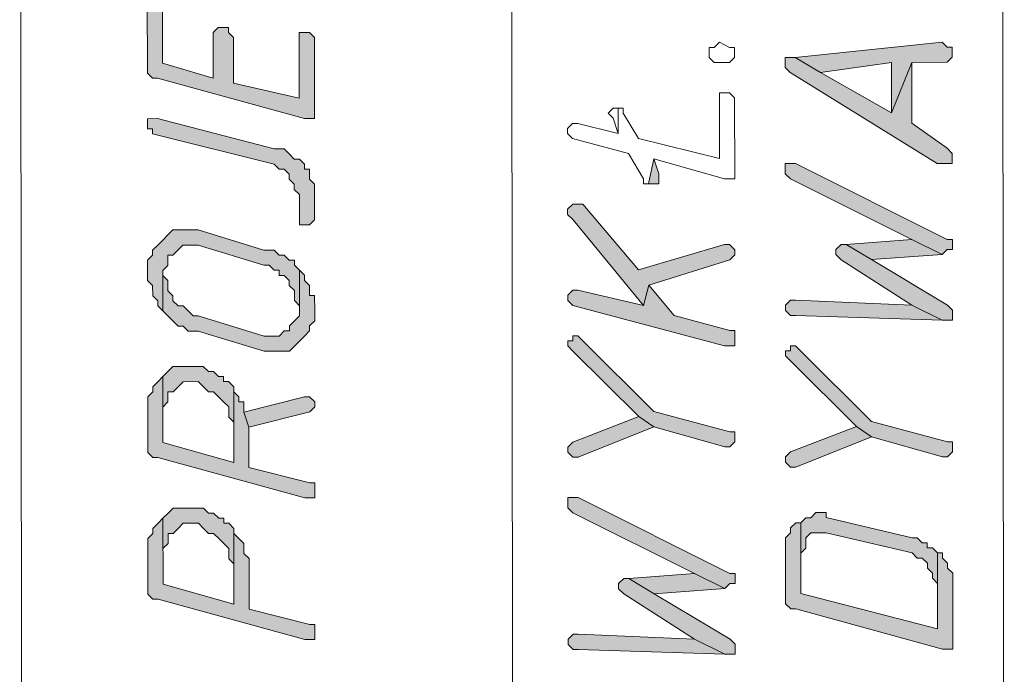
# Model space of a CAD drawing. Header units: inches. Extents: x -5850 to 5646, y 8947 to 13007.
# Tile 417 of 548: x -1618 to -1536, y 10930 to 10985. Entities that reach past the tile are written whole.
import ezdxf

# ---------------------------------------------------------------- set-up
doc = ezdxf.new("R2010")
doc.units = ezdxf.units.IN
doc.header["$MEASUREMENT"] = 0
for name, color, linetype in [('at_Entity', 7, 'Continuous'), ('at_Rect', 7, 'Continuous'), ('at_Solid', 7, 'Continuous')]:
    doc.layers.add(name, color=color, linetype=linetype)

msp = doc.modelspace()

# ---------------------------------------------------------------- hatches: boundary and pattern name
at = {"layer": 'at_Solid', "lineweight": 20}
for points in [[(-1607.176, 10986.128), (-1607.171, 10980.636), (-1607.17, 10980.212), (-1606.746, 10979.794), (-1606.322, 10979.794), (-1594.073, 10976.426), (-1593.226, 10976.427), (-1593.232, 10983.185), (-1593.656, 10983.609), (-1594.498, 10983.608), (-1594.493, 10978.115), (-1599.987, 10979.376), (-1599.99, 10983.179), (-1600.415, 10983.603), (-1600.415, 10984.021), (-1601.257, 10984.02), (-1601.681, 10983.602), (-1601.677, 10979.799), (-1605.905, 10981.061), (-1605.91, 10986.977), (-1606.752, 10986.976), (-1607.176, 10986.552)], [(-1553.102, 10981.532), (-1550.993, 10980.262), (-1545.078, 10981.115), (-1545.074, 10976.894), (-1543.388, 10981.116), (-1540.432, 10981.119), (-1540.009, 10981.543), (-1540.01, 10982.385), (-1540.434, 10982.385), (-1540.858, 10982.808)], [(-1553.95, 10981.107), (-1553.949, 10980.683), (-1553.525, 10980.26), (-1541.267, 10972.67), (-1540.001, 10972.671), (-1540.002, 10973.519), (-1540.426, 10973.942), (-1543.383, 10976.047), (-1543.388, 10981.116), (-1545.074, 10976.894), (-1550.993, 10980.262), (-1553.102, 10981.532), (-1553.95, 10981.531)], [(-1607.166, 10975.991), (-1607.166, 10975.567), (-1606.742, 10975.567), (-1606.742, 10975.143), (-1596.602, 10972.621), (-1596.183, 10972.197), (-1595.759, 10972.198), (-1595.335, 10971.78), (-1595.335, 10971.356), (-1594.911, 10970.933), (-1594.91, 10970.509), (-1594.486, 10970.085), (-1594.484, 10967.554), (-1593.642, 10967.554), (-1593.218, 10967.979), (-1593.22, 10969.668), (-1593.221, 10970.934), (-1593.645, 10971.357), (-1593.646, 10972.199), (-1594.07, 10972.199), (-1594.07, 10972.623), (-1594.489, 10973.046), (-1594.912, 10973.046), (-1595.337, 10973.469), (-1595.761, 10973.893), (-1596.603, 10973.892), (-1606.319, 10976.415), (-1607.167, 10976.414)], [(-1565.344, 10970.959), (-1564.497, 10970.96), (-1564.497, 10971.383), (-1564.498, 10971.807), (-1564.922, 10973.073)], [(-1553.942, 10972.235), (-1553.941, 10971.817), (-1553.517, 10971.393), (-1543.375, 10966.333), (-1540.842, 10965.07), (-1540.418, 10965.488), (-1539.995, 10965.489), (-1539.995, 10966.336), (-1540.419, 10966.336), (-1553.095, 10972.66), (-1553.942, 10972.659)], [(-1572.101, 10968.421), (-1571.677, 10967.998), (-1565.759, 10960.821), (-1565.337, 10962.511), (-1558.58, 10964.63), (-1558.157, 10965.054), (-1558.157, 10965.473), (-1558.581, 10965.896), (-1559.005, 10965.896), (-1566.18, 10963.781), (-1570.836, 10969.264), (-1571.678, 10969.264), (-1572.101, 10968.845)], [(-1607.156, 10963.745), (-1607.155, 10962.897), (-1606.731, 10962.474), (-1606.73, 10961.632), (-1606.306, 10961.208), (-1606.305, 10960.784), (-1605.887, 10960.361), (-1605.89, 10963.746), (-1605.466, 10964.164), (-1605.467, 10965.012), (-1605.043, 10965.012), (-1604.62, 10965.431), (-1604.202, 10965.855), (-1602.931, 10965.856), (-1597.442, 10964.172), (-1597.018, 10964.172), (-1596.594, 10963.754), (-1596.176, 10963.755), (-1596.175, 10963.331), (-1595.751, 10963.331), (-1595.327, 10962.908), (-1595.327, 10962.484), (-1594.903, 10962.06), (-1594.902, 10961.218), (-1594.478, 10960.795), (-1594.477, 10960.371), (-1594.48, 10963.756), (-1594.905, 10964.174), (-1594.905, 10964.598), (-1595.329, 10964.597), (-1595.753, 10965.021), (-1596.177, 10965.02), (-1596.595, 10965.438), (-1597.443, 10965.437), (-1602.932, 10967.122), (-1605.045, 10967.12), (-1605.469, 10966.702), (-1605.892, 10966.278), (-1606.31, 10965.853), (-1606.733, 10965.429), (-1606.733, 10965.011), (-1607.156, 10964.587), (-1607.156, 10964.163)], [(-1549.708, 10965.062), (-1549.284, 10964.638), (-1543.37, 10960.841), (-1540.837, 10959.577), (-1539.989, 10959.578), (-1539.99, 10960.42), (-1540.414, 10960.843), (-1546.753, 10964.641), (-1548.867, 10965.905), (-1549.285, 10965.904), (-1549.709, 10965.48)], [(-1548.867, 10965.905), (-1546.753, 10964.641), (-1540.842, 10965.07), (-1543.375, 10966.333)], [(-1605.887, 10960.361), (-1605.463, 10959.943), (-1605.038, 10959.52), (-1604.614, 10959.096), (-1604.196, 10959.097), (-1603.772, 10958.679), (-1602.924, 10958.68), (-1597.435, 10956.989), (-1595.322, 10956.991), (-1594.899, 10957.415), (-1594.475, 10957.839), (-1594.057, 10958.264), (-1593.634, 10958.688), (-1593.634, 10959.106), (-1593.211, 10959.53), (-1593.211, 10960.372), (-1593.213, 10961.644), (-1593.636, 10961.643), (-1593.637, 10962.485), (-1594.061, 10962.909), (-1594.062, 10963.333), (-1594.48, 10963.756), (-1594.477, 10960.371), (-1594.477, 10959.953), (-1594.9, 10959.529), (-1595.324, 10959.105), (-1595.323, 10958.686), (-1595.747, 10958.686), (-1596.171, 10958.262), (-1597.437, 10958.261), (-1602.925, 10959.945), (-1603.349, 10959.945), (-1603.773, 10960.363), (-1604.197, 10960.786), (-1604.616, 10960.786), (-1605.04, 10961.209), (-1605.04, 10961.633), (-1605.464, 10962.051), (-1605.465, 10962.899), (-1605.889, 10963.322), (-1605.89, 10963.746)], [(-1572.094, 10961.239), (-1571.67, 10960.815), (-1558.998, 10957.447), (-1558.15, 10957.448), (-1558.151, 10958.296), (-1558.151, 10958.72), (-1558.575, 10958.719), (-1563.221, 10959.981), (-1565.337, 10962.511), (-1565.759, 10960.821), (-1571.247, 10962.082), (-1571.671, 10962.081), (-1572.095, 10961.663)], [(-1553.931, 10960.407), (-1553.507, 10959.99), (-1553.083, 10959.99), (-1540.837, 10959.577), (-1543.37, 10960.841), (-1553.084, 10961.256), (-1553.508, 10961.255), (-1553.932, 10960.831)], [(-1572.091, 10957.436), (-1571.667, 10957.012), (-1566.169, 10951.53), (-1564.902, 10950.683), (-1558.99, 10948.999), (-1558.566, 10948.999), (-1558.143, 10949.424), (-1558.143, 10949.847), (-1558.144, 10950.271), (-1558.567, 10950.271), (-1564.904, 10951.949), (-1570.825, 10957.861), (-1571.244, 10958.284), (-1571.668, 10958.284), (-1571.668, 10957.86), (-1572.091, 10957.859)], [(-1553.928, 10956.61), (-1553.504, 10956.186), (-1548.006, 10950.699), (-1546.739, 10949.858), (-1540.827, 10948.173), (-1540.403, 10948.174), (-1539.98, 10948.598), (-1539.98, 10949.016), (-1539.98, 10949.44), (-1540.404, 10949.439), (-1546.74, 10951.123), (-1552.657, 10957.029), (-1553.081, 10957.453), (-1553.505, 10957.452), (-1553.504, 10957.028), (-1553.928, 10957.028)], [(-1605.882, 10954.874), (-1605.88, 10952.337), (-1605.456, 10952.761), (-1605.457, 10953.608), (-1605.033, 10953.609), (-1604.61, 10954.027), (-1604.192, 10954.451), (-1602.92, 10954.453), (-1602.502, 10954.029), (-1602.078, 10953.611), (-1601.654, 10953.612), (-1601.23, 10953.188), (-1600.811, 10952.765), (-1600.387, 10952.341), (-1600.386, 10951.499), (-1599.962, 10951.076), (-1599.959, 10947.697), (-1599.964, 10954.031), (-1600.389, 10954.455), (-1600.812, 10954.454), (-1600.813, 10954.878), (-1601.231, 10954.878), (-1601.655, 10955.301), (-1602.079, 10955.301), (-1602.503, 10955.719), (-1605.035, 10955.717), (-1605.458, 10955.298)], [(-1607.145, 10952.335), (-1607.142, 10948.956), (-1607.142, 10948.538), (-1606.718, 10948.114), (-1606.294, 10948.115), (-1594.045, 10944.746), (-1593.198, 10944.747), (-1593.198, 10945.589), (-1593.199, 10946.013), (-1593.622, 10946.013), (-1598.693, 10947.274), (-1598.696, 10950.653), (-1599.121, 10951.919), (-1599.121, 10952.766), (-1599.54, 10952.766), (-1599.54, 10953.19), (-1599.964, 10953.613), (-1599.964, 10954.031), (-1599.959, 10947.697), (-1605.877, 10949.381), (-1605.882, 10954.874), (-1606.3, 10954.45), (-1606.723, 10954.025), (-1606.723, 10953.607), (-1607.146, 10953.183), (-1607.146, 10952.759)], [(-1599.121, 10951.919), (-1598.696, 10950.653), (-1593.628, 10951.924), (-1593.204, 10952.348), (-1593.205, 10952.772), (-1593.629, 10953.195), (-1594.053, 10953.195)], [(-1572.083, 10948.569), (-1571.659, 10948.146), (-1571.235, 10948.146), (-1564.902, 10950.683), (-1566.169, 10951.53), (-1571.66, 10949.412), (-1572.083, 10948.987)], [(-1553.92, 10947.738), (-1553.496, 10947.314), (-1553.072, 10947.315), (-1546.739, 10949.858), (-1548.006, 10950.699), (-1553.497, 10948.586), (-1553.92, 10948.162)], [(-1572.079, 10944.342), (-1572.079, 10943.918), (-1571.655, 10943.501), (-1561.512, 10938.441), (-1558.979, 10937.171), (-1558.556, 10937.596), (-1558.132, 10937.596), (-1558.133, 10938.444), (-1558.557, 10938.443), (-1571.232, 10944.767), (-1572.08, 10944.766)], [(-1605.871, 10943.046), (-1605.869, 10940.514), (-1605.446, 10940.933), (-1605.446, 10941.775), (-1605.022, 10941.776), (-1604.599, 10942.2), (-1604.181, 10942.624), (-1602.91, 10942.625), (-1602.491, 10942.202), (-1602.067, 10941.778), (-1601.643, 10941.779), (-1601.219, 10941.361), (-1600.8, 10940.937), (-1600.376, 10940.519), (-1600.375, 10939.672), (-1599.951, 10939.248), (-1599.948, 10935.869), (-1599.954, 10942.204), (-1600.378, 10942.627), (-1600.802, 10942.627), (-1600.802, 10943.051), (-1601.22, 10943.05), (-1601.645, 10943.474), (-1602.068, 10943.473), (-1602.493, 10943.891), (-1605.024, 10943.889), (-1605.448, 10943.47)], [(-1607.135, 10940.513), (-1607.132, 10937.128), (-1607.131, 10936.705), (-1606.707, 10936.287), (-1606.283, 10936.287), (-1594.035, 10932.919), (-1593.187, 10932.92), (-1593.188, 10933.762), (-1593.188, 10934.185), (-1593.612, 10934.185), (-1598.682, 10935.452), (-1598.686, 10939.673), (-1599.11, 10940.097), (-1599.111, 10940.939), (-1599.529, 10941.362), (-1599.954, 10941.78), (-1599.954, 10942.204), (-1599.948, 10935.869), (-1605.866, 10937.553), (-1605.871, 10943.046), (-1606.289, 10942.622), (-1606.713, 10942.198), (-1606.712, 10941.774), (-1607.136, 10941.355), (-1607.135, 10940.932)], [(-1552.644, 10942.67), (-1552.642, 10940.138), (-1552.224, 10940.562), (-1552.225, 10941.404), (-1551.801, 10941.823), (-1550.535, 10941.824), (-1543.351, 10940.147), (-1542.927, 10939.723), (-1542.509, 10939.723), (-1542.085, 10939.3), (-1542.084, 10938.876), (-1541.66, 10938.458), (-1541.66, 10938.035), (-1541.236, 10937.611), (-1541.232, 10933.808), (-1541.238, 10940.148), (-1541.662, 10940.572), (-1542.086, 10940.571), (-1542.086, 10940.99), (-1542.51, 10940.989), (-1542.929, 10941.413), (-1543.353, 10941.412), (-1550.536, 10943.096), (-1550.537, 10943.519), (-1551.379, 10943.519), (-1551.802, 10943.094), (-1552.226, 10943.094)], [(-1553.913, 10940.561), (-1553.91, 10936.334), (-1553.909, 10935.91), (-1553.485, 10935.492), (-1553.061, 10935.493), (-1540.813, 10932.119), (-1539.965, 10932.119), (-1539.971, 10938.46), (-1540.395, 10938.878), (-1540.395, 10939.302), (-1540.819, 10939.725), (-1540.82, 10940.149), (-1541.238, 10940.148), (-1541.232, 10933.808), (-1552.639, 10936.753), (-1552.644, 10942.67), (-1553.068, 10942.67), (-1553.491, 10942.245), (-1553.491, 10941.822), (-1553.914, 10941.403), (-1553.914, 10940.979)], [(-1567.846, 10937.164), (-1567.422, 10936.74), (-1561.507, 10932.948), (-1558.975, 10931.684), (-1558.127, 10931.685), (-1558.128, 10932.527), (-1558.552, 10932.951), (-1564.89, 10936.742), (-1567.005, 10938.012), (-1567.423, 10938.012), (-1567.846, 10937.587)], [(-1567.005, 10938.012), (-1564.89, 10936.742), (-1558.979, 10937.171), (-1561.512, 10938.441)], [(-1572.069, 10932.515), (-1571.645, 10932.091), (-1571.221, 10932.092), (-1558.975, 10931.684), (-1561.507, 10932.948), (-1571.222, 10933.363), (-1571.646, 10933.363), (-1572.069, 10932.938)]]:
    msp.add_hatch(color=7, dxfattribs=at).paths.add_polyline_path(points)

# ---------------------------------------------------------------- linework, layer by layer
at = {"layer": 'at_Entity', "color": 7, "lineweight": 20}
for p, q in [((-1576.632, 10840.851), (-1576.852, 11087.111)), ((-1605.905, 10981.061), (-1605.91, 10986.977)), ((-1607.176, 10986.128), (-1607.171, 10980.636)), ((-1601.257, 10984.02), (-1601.681, 10983.602)), ((-1600.415, 10984.021), (-1601.257, 10984.02)), ((-1600.415, 10983.603), (-1600.415, 10984.021)), ((-1601.681, 10983.602), (-1601.677, 10979.799)), ((-1599.99, 10983.179), (-1600.415, 10983.603)), ((-1599.987, 10979.376), (-1599.99, 10983.179)), ((-1593.656, 10983.609), (-1594.498, 10983.608)), ((-1594.498, 10983.608), (-1594.493, 10978.115)), ((-1593.232, 10983.185), (-1593.656, 10983.609)), ((-1593.226, 10976.427), (-1593.232, 10983.185)), ((-1560.286, 10982.367), (-1559.862, 10982.368)), ((-1560.285, 10981.949), (-1560.286, 10982.367)), ((-1559.862, 10982.368), (-1559.438, 10982.792)), ((-1559.438, 10982.792), (-1559.438, 10982.792)), ((-1559.438, 10982.792), (-1558.596, 10982.369)), ((-1558.596, 10982.369), (-1558.172, 10982.369)), ((-1558.172, 10982.369), (-1558.172, 10981.951)), ((-1540.858, 10982.808), (-1553.102, 10981.532)), ((-1540.434, 10982.385), (-1540.858, 10982.808)), ((-1540.01, 10982.385), (-1540.434, 10982.385)), ((-1540.009, 10981.543), (-1540.01, 10982.385)), ((-1560.285, 10981.525), (-1560.285, 10981.949)), ((-1559.861, 10981.102), (-1560.285, 10981.525)), ((-1558.171, 10981.527), (-1558.595, 10981.103)), ((-1558.172, 10981.951), (-1558.171, 10981.527)), ((-1553.102, 10981.532), (-1553.95, 10981.531)), ((-1553.95, 10981.531), (-1553.95, 10981.107)), ((-1553.102, 10981.532), (-1550.993, 10980.262)), ((-1550.993, 10980.262), (-1553.102, 10981.532)), ((-1540.432, 10981.119), (-1540.009, 10981.543)), ((-1607.171, 10980.636), (-1607.17, 10980.212)), ((-1601.677, 10979.799), (-1605.905, 10981.061)), ((-1559.019, 10981.102), (-1559.861, 10981.102)), ((-1558.595, 10981.103), (-1559.019, 10981.102)), ((-1559.019, 10981.102), (-1559.019, 10981.102)), ((-1553.95, 10981.107), (-1553.949, 10980.683)), ((-1553.949, 10980.683), (-1553.525, 10980.26)), ((-1550.993, 10980.262), (-1545.078, 10981.115)), ((-1545.078, 10981.115), (-1545.074, 10976.894)), ((-1545.074, 10976.894), (-1543.388, 10981.116)), ((-1543.388, 10981.116), (-1545.074, 10976.894)), ((-1543.388, 10981.116), (-1540.432, 10981.119)), ((-1543.383, 10976.047), (-1543.388, 10981.116)), ((-1607.17, 10980.212), (-1606.746, 10979.794)), ((-1606.746, 10979.794), (-1606.322, 10979.794)), ((-1606.322, 10979.794), (-1594.073, 10976.426)), ((-1553.525, 10980.26), (-1541.267, 10972.67)), ((-1545.074, 10976.894), (-1550.993, 10980.262)), ((-1594.493, 10978.115), (-1599.987, 10979.376)), ((-1558.593, 10978.571), (-1559.435, 10978.57)), ((-1559.435, 10978.57), (-1559.43, 10973.078)), ((-1558.168, 10978.148), (-1558.593, 10978.571)), ((-1558.162, 10971.389), (-1558.168, 10978.148)), ((-1568.306, 10977.291), (-1568.729, 10976.872)), ((-1567.882, 10977.291), (-1568.306, 10977.291)), ((-1567.458, 10977.292), (-1567.882, 10977.291)), ((-1567.88, 10975.178), (-1567.882, 10977.291)), ((-1567.882, 10977.291), (-1567.88, 10975.178)), ((-1567.458, 10976.874), (-1567.458, 10977.292)), ((-1606.319, 10976.415), (-1607.167, 10976.414)), ((-1607.167, 10976.414), (-1607.166, 10975.991)), ((-1596.603, 10973.892), (-1606.319, 10976.415)), ((-1594.073, 10976.426), (-1593.226, 10976.427)), ((-1568.729, 10976.872), (-1568.305, 10976.449)), ((-1568.729, 10976.872), (-1568.729, 10976.872)), ((-1568.305, 10976.449), (-1567.88, 10975.178)), ((-1566.19, 10974.761), (-1567.458, 10976.874)), ((-1607.166, 10975.991), (-1607.166, 10975.567)), ((-1571.684, 10976.022), (-1572.107, 10975.598)), ((-1572.107, 10975.598), (-1572.107, 10975.174)), ((-1572.107, 10975.598), (-1572.107, 10975.598)), ((-1571.26, 10976.023), (-1571.684, 10976.022)), ((-1567.88, 10975.178), (-1571.26, 10976.023)), ((-1540.426, 10973.942), (-1543.383, 10976.047)), ((-1607.166, 10975.567), (-1606.742, 10975.567)), ((-1606.742, 10975.567), (-1606.742, 10975.143)), ((-1606.742, 10975.143), (-1596.602, 10972.621)), ((-1572.107, 10975.174), (-1571.683, 10974.756)), ((-1571.683, 10974.756), (-1571.683, 10974.756)), ((-1571.683, 10974.756), (-1567.036, 10973.495)), ((-1559.43, 10973.078), (-1566.19, 10974.761)), ((-1540.002, 10973.519), (-1540.426, 10973.942)), ((-1595.761, 10973.893), (-1596.603, 10973.892)), ((-1595.337, 10973.469), (-1595.761, 10973.893)), ((-1594.912, 10973.046), (-1595.337, 10973.469)), ((-1595.337, 10973.469), (-1595.337, 10973.469)), ((-1567.036, 10973.495), (-1565.769, 10971.382)), ((-1540.001, 10972.671), (-1540.002, 10973.519)), ((-1540.002, 10973.519), (-1540.002, 10973.519)), ((-1596.602, 10972.621), (-1596.602, 10972.621)), ((-1596.602, 10972.621), (-1596.183, 10972.197)), ((-1594.489, 10973.046), (-1594.912, 10973.046)), ((-1594.07, 10972.623), (-1594.489, 10973.046)), ((-1594.07, 10972.199), (-1594.07, 10972.623)), ((-1564.922, 10973.073), (-1565.344, 10970.959)), ((-1565.344, 10970.959), (-1564.922, 10973.073)), ((-1564.498, 10971.807), (-1564.922, 10973.073)), ((-1564.922, 10973.073), (-1559.01, 10971.388)), ((-1553.095, 10972.66), (-1553.942, 10972.659)), ((-1553.942, 10972.659), (-1553.942, 10972.235)), ((-1540.419, 10966.336), (-1553.095, 10972.66)), ((-1541.267, 10972.67), (-1540.001, 10972.671)), ((-1596.183, 10972.197), (-1595.759, 10972.198)), ((-1595.759, 10972.198), (-1595.335, 10971.78)), ((-1595.335, 10971.78), (-1595.335, 10971.356)), ((-1593.646, 10972.199), (-1594.07, 10972.199)), ((-1593.645, 10971.357), (-1593.646, 10972.199)), ((-1564.497, 10971.383), (-1564.498, 10971.807)), ((-1553.942, 10972.235), (-1553.941, 10971.817)), ((-1553.941, 10971.817), (-1553.517, 10971.393)), ((-1595.335, 10971.356), (-1595.335, 10971.356)), ((-1595.335, 10971.356), (-1594.911, 10970.933)), ((-1594.911, 10970.933), (-1594.91, 10970.509)), ((-1593.221, 10970.934), (-1593.645, 10971.357)), ((-1593.22, 10969.668), (-1593.221, 10970.934)), ((-1565.769, 10971.382), (-1565.768, 10970.959)), ((-1565.768, 10970.959), (-1565.344, 10970.959)), ((-1565.344, 10970.959), (-1564.497, 10970.96)), ((-1564.497, 10970.96), (-1564.497, 10971.383)), ((-1559.01, 10971.388), (-1558.162, 10971.389)), ((-1553.517, 10971.393), (-1543.375, 10966.333)), ((-1594.91, 10970.509), (-1594.486, 10970.085)), ((-1594.486, 10970.085), (-1594.484, 10967.554)), ((-1593.218, 10967.979), (-1593.22, 10969.668)), ((-1571.678, 10969.264), (-1572.101, 10968.845)), ((-1570.836, 10969.264), (-1571.678, 10969.264)), ((-1566.18, 10963.781), (-1570.836, 10969.264)), ((-1572.101, 10968.845), (-1572.101, 10968.421)), ((-1572.101, 10968.421), (-1572.101, 10968.421)), ((-1572.101, 10968.421), (-1571.677, 10967.998)), ((-1594.484, 10967.554), (-1593.642, 10967.554)), ((-1593.642, 10967.554), (-1593.218, 10967.979)), ((-1571.677, 10967.998), (-1565.759, 10960.821)), ((-1605.469, 10966.702), (-1605.892, 10966.278)), ((-1605.045, 10967.12), (-1605.469, 10966.702)), ((-1605.469, 10966.702), (-1605.469, 10966.702)), ((-1602.932, 10967.122), (-1605.045, 10967.12)), ((-1597.443, 10965.437), (-1602.932, 10967.122)), ((-1606.31, 10965.853), (-1606.733, 10965.429)), ((-1605.892, 10966.278), (-1606.31, 10965.853)), ((-1606.31, 10965.853), (-1606.31, 10965.853)), ((-1604.62, 10965.431), (-1604.202, 10965.855)), ((-1604.202, 10965.855), (-1602.931, 10965.856)), ((-1602.931, 10965.856), (-1597.442, 10964.172)), ((-1559.005, 10965.896), (-1566.18, 10963.781)), ((-1558.581, 10965.896), (-1559.005, 10965.896)), ((-1558.157, 10965.473), (-1558.581, 10965.896)), ((-1549.285, 10965.904), (-1549.709, 10965.48)), ((-1548.867, 10965.905), (-1549.285, 10965.904)), ((-1543.375, 10966.333), (-1548.867, 10965.905)), ((-1548.867, 10965.905), (-1546.753, 10964.641)), ((-1546.753, 10964.641), (-1548.867, 10965.905)), ((-1540.842, 10965.07), (-1543.375, 10966.333)), ((-1543.375, 10966.333), (-1540.842, 10965.07)), ((-1539.995, 10966.336), (-1540.419, 10966.336)), ((-1539.995, 10965.489), (-1539.995, 10966.336)), ((-1606.733, 10965.011), (-1607.156, 10964.587)), ((-1606.733, 10965.429), (-1606.733, 10965.011)), ((-1605.466, 10964.164), (-1605.467, 10965.012)), ((-1605.467, 10965.012), (-1605.043, 10965.012)), ((-1605.043, 10965.012), (-1604.62, 10965.431)), ((-1604.62, 10965.431), (-1604.62, 10965.431)), ((-1596.595, 10965.438), (-1597.443, 10965.437)), ((-1596.177, 10965.02), (-1596.595, 10965.438)), ((-1595.753, 10965.021), (-1596.177, 10965.02)), ((-1595.329, 10964.597), (-1595.753, 10965.021)), ((-1558.58, 10964.63), (-1558.157, 10965.054)), ((-1558.157, 10965.054), (-1558.157, 10965.473)), ((-1558.157, 10965.473), (-1558.157, 10965.473)), ((-1549.709, 10965.48), (-1549.708, 10965.062)), ((-1549.708, 10965.062), (-1549.708, 10965.062)), ((-1549.708, 10965.062), (-1549.284, 10964.638)), ((-1546.753, 10964.641), (-1540.842, 10965.07)), ((-1540.842, 10965.07), (-1540.418, 10965.488)), ((-1540.418, 10965.488), (-1539.995, 10965.489)), ((-1607.156, 10964.587), (-1607.156, 10964.163)), ((-1607.156, 10964.163), (-1607.156, 10963.745)), ((-1605.89, 10963.746), (-1605.466, 10964.164)), ((-1597.442, 10964.172), (-1597.018, 10964.172)), ((-1597.018, 10964.172), (-1596.594, 10963.754)), ((-1594.905, 10964.598), (-1595.329, 10964.597)), ((-1594.905, 10964.174), (-1594.905, 10964.598)), ((-1594.48, 10963.756), (-1594.905, 10964.174)), ((-1565.337, 10962.511), (-1558.58, 10964.63)), ((-1558.58, 10964.63), (-1558.58, 10964.63)), ((-1549.284, 10964.638), (-1543.37, 10960.841)), ((-1540.414, 10960.843), (-1546.753, 10964.641)), ((-1607.156, 10963.745), (-1607.155, 10962.897)), ((-1605.889, 10963.322), (-1605.89, 10963.746)), ((-1605.89, 10963.746), (-1605.887, 10960.361)), ((-1605.887, 10960.361), (-1605.89, 10963.746)), ((-1605.89, 10963.746), (-1605.89, 10963.746)), ((-1605.465, 10962.899), (-1605.889, 10963.322)), ((-1596.594, 10963.754), (-1596.176, 10963.755)), ((-1596.176, 10963.755), (-1596.175, 10963.331)), ((-1596.175, 10963.331), (-1595.751, 10963.331)), ((-1595.751, 10963.331), (-1595.327, 10962.908)), ((-1594.062, 10963.333), (-1594.48, 10963.756)), ((-1594.48, 10963.756), (-1594.477, 10960.371)), ((-1594.477, 10960.371), (-1594.48, 10963.756)), ((-1594.061, 10962.909), (-1594.062, 10963.333)), ((-1607.155, 10962.897), (-1606.731, 10962.474)), ((-1606.731, 10962.474), (-1606.73, 10961.632)), ((-1605.464, 10962.051), (-1605.465, 10962.899)), ((-1595.327, 10962.908), (-1595.327, 10962.484)), ((-1595.327, 10962.484), (-1594.903, 10962.06)), ((-1593.637, 10962.485), (-1594.061, 10962.909)), ((-1593.636, 10961.643), (-1593.637, 10962.485)), ((-1565.759, 10960.821), (-1565.337, 10962.511)), ((-1565.337, 10962.511), (-1565.759, 10960.821)), ((-1563.221, 10959.981), (-1565.337, 10962.511)), ((-1606.73, 10961.632), (-1606.306, 10961.208)), ((-1605.04, 10961.633), (-1605.464, 10962.051)), ((-1605.04, 10961.209), (-1605.04, 10961.633)), ((-1594.903, 10962.06), (-1594.902, 10961.218)), ((-1593.213, 10961.644), (-1593.636, 10961.643)), ((-1593.211, 10960.372), (-1593.213, 10961.644)), ((-1571.671, 10962.081), (-1572.095, 10961.663)), ((-1572.095, 10961.663), (-1572.094, 10961.239)), ((-1571.247, 10962.082), (-1571.671, 10962.081)), ((-1565.759, 10960.821), (-1571.247, 10962.082)), ((-1606.306, 10961.208), (-1606.305, 10960.784)), ((-1606.305, 10960.784), (-1605.887, 10960.361)), ((-1604.616, 10960.786), (-1605.04, 10961.209)), ((-1604.197, 10960.786), (-1604.616, 10960.786)), ((-1603.773, 10960.363), (-1604.197, 10960.786)), ((-1594.902, 10961.218), (-1594.478, 10960.795)), ((-1594.478, 10960.795), (-1594.477, 10960.371)), ((-1572.094, 10961.239), (-1572.094, 10961.239)), ((-1572.094, 10961.239), (-1571.67, 10960.815)), ((-1571.67, 10960.815), (-1571.67, 10960.815)), ((-1571.67, 10960.815), (-1558.998, 10957.447)), ((-1553.508, 10961.255), (-1553.932, 10960.831)), ((-1553.932, 10960.831), (-1553.931, 10960.407)), ((-1553.084, 10961.256), (-1553.508, 10961.255)), ((-1543.37, 10960.841), (-1553.084, 10961.256)), ((-1543.37, 10960.841), (-1540.837, 10959.577)), ((-1540.837, 10959.577), (-1543.37, 10960.841)), ((-1539.99, 10960.42), (-1540.414, 10960.843)), ((-1605.887, 10960.361), (-1605.463, 10959.943)), ((-1603.349, 10959.945), (-1603.773, 10960.363)), ((-1603.773, 10960.363), (-1603.773, 10960.363)), ((-1594.477, 10960.371), (-1594.477, 10959.953)), ((-1593.211, 10959.53), (-1593.211, 10960.372)), ((-1558.575, 10958.719), (-1563.221, 10959.981)), ((-1553.931, 10960.407), (-1553.931, 10960.407)), ((-1553.931, 10960.407), (-1553.507, 10959.99)), ((-1553.507, 10959.99), (-1553.083, 10959.99)), ((-1553.083, 10959.99), (-1540.837, 10959.577)), ((-1539.989, 10959.578), (-1539.99, 10960.42)), ((-1605.463, 10959.943), (-1605.038, 10959.52)), ((-1605.038, 10959.52), (-1605.038, 10959.52)), ((-1605.038, 10959.52), (-1604.614, 10959.096)), ((-1602.925, 10959.945), (-1603.349, 10959.945)), ((-1597.437, 10958.261), (-1602.925, 10959.945)), ((-1594.9, 10959.529), (-1595.324, 10959.105)), ((-1594.477, 10959.953), (-1594.9, 10959.529)), ((-1594.9, 10959.529), (-1594.9, 10959.529)), ((-1593.634, 10959.106), (-1593.211, 10959.53)), ((-1540.837, 10959.577), (-1539.989, 10959.578)), ((-1604.614, 10959.096), (-1604.196, 10959.097)), ((-1604.196, 10959.097), (-1603.772, 10958.679)), ((-1603.772, 10958.679), (-1602.924, 10958.68)), ((-1602.924, 10958.68), (-1597.435, 10956.989)), ((-1595.747, 10958.686), (-1596.171, 10958.262)), ((-1595.323, 10958.686), (-1595.747, 10958.686)), ((-1595.324, 10959.105), (-1595.323, 10958.686)), ((-1594.057, 10958.264), (-1593.634, 10958.688)), ((-1593.634, 10958.688), (-1593.634, 10959.106)), ((-1558.151, 10958.72), (-1558.575, 10958.719)), ((-1558.151, 10958.296), (-1558.151, 10958.72)), ((-1596.171, 10958.262), (-1597.437, 10958.261)), ((-1594.899, 10957.415), (-1594.475, 10957.839)), ((-1594.475, 10957.839), (-1594.057, 10958.264)), ((-1594.475, 10957.839), (-1594.475, 10957.839)), ((-1571.668, 10957.86), (-1572.091, 10957.859)), ((-1572.091, 10957.859), (-1572.091, 10957.436)), ((-1571.244, 10958.284), (-1571.668, 10958.284)), ((-1571.668, 10958.284), (-1571.668, 10957.86)), ((-1570.825, 10957.861), (-1571.244, 10958.284)), ((-1564.904, 10951.949), (-1570.825, 10957.861)), ((-1570.825, 10957.861), (-1570.825, 10957.861)), ((-1558.15, 10957.448), (-1558.151, 10958.296)), ((-1597.435, 10956.989), (-1595.322, 10956.991)), ((-1595.322, 10956.991), (-1594.899, 10957.415)), ((-1594.899, 10957.415), (-1594.899, 10957.415)), ((-1572.091, 10957.436), (-1572.091, 10957.436)), ((-1572.091, 10957.436), (-1571.667, 10957.012)), ((-1571.667, 10957.012), (-1566.169, 10951.53)), ((-1558.998, 10957.447), (-1558.15, 10957.448)), ((-1553.504, 10957.028), (-1553.928, 10957.028)), ((-1553.928, 10957.028), (-1553.928, 10956.61)), ((-1553.081, 10957.453), (-1553.505, 10957.452)), ((-1553.505, 10957.452), (-1553.504, 10957.028)), ((-1552.657, 10957.029), (-1553.081, 10957.453)), ((-1546.74, 10951.123), (-1552.657, 10957.029)), ((-1552.657, 10957.029), (-1552.657, 10957.029)), ((-1553.928, 10956.61), (-1553.928, 10956.61)), ((-1553.928, 10956.61), (-1553.504, 10956.186)), ((-1553.504, 10956.186), (-1548.006, 10950.699)), ((-1605.458, 10955.298), (-1605.882, 10954.874)), ((-1605.035, 10955.717), (-1605.458, 10955.298)), ((-1605.458, 10955.298), (-1605.458, 10955.298)), ((-1602.503, 10955.719), (-1605.035, 10955.717)), ((-1602.079, 10955.301), (-1602.503, 10955.719)), ((-1601.655, 10955.301), (-1602.079, 10955.301)), ((-1601.231, 10954.878), (-1601.655, 10955.301)), ((-1606.3, 10954.45), (-1606.723, 10954.025)), ((-1605.882, 10954.874), (-1606.3, 10954.45)), ((-1606.3, 10954.45), (-1606.3, 10954.45)), ((-1605.882, 10954.874), (-1605.88, 10952.337)), ((-1605.877, 10949.381), (-1605.882, 10954.874)), ((-1604.61, 10954.027), (-1604.192, 10954.451)), ((-1604.192, 10954.451), (-1602.92, 10954.453)), ((-1602.92, 10954.453), (-1602.502, 10954.029)), ((-1600.813, 10954.878), (-1601.231, 10954.878)), ((-1600.812, 10954.454), (-1600.813, 10954.878)), ((-1600.389, 10954.455), (-1600.812, 10954.454)), ((-1599.964, 10954.031), (-1600.389, 10954.455)), ((-1606.723, 10953.607), (-1607.146, 10953.183)), ((-1606.723, 10954.025), (-1606.723, 10953.607)), ((-1605.457, 10953.608), (-1605.033, 10953.609)), ((-1605.456, 10952.761), (-1605.457, 10953.608)), ((-1605.033, 10953.609), (-1604.61, 10954.027)), ((-1604.61, 10954.027), (-1604.61, 10954.027)), ((-1602.502, 10954.029), (-1602.502, 10954.029)), ((-1602.502, 10954.029), (-1602.078, 10953.611)), ((-1602.078, 10953.611), (-1601.654, 10953.612)), ((-1601.654, 10953.612), (-1601.23, 10953.188)), ((-1599.959, 10947.697), (-1599.964, 10954.031)), ((-1599.964, 10953.613), (-1599.964, 10954.031)), ((-1599.964, 10954.031), (-1599.959, 10947.697)), ((-1599.54, 10953.19), (-1599.964, 10953.613)), ((-1607.146, 10953.183), (-1607.146, 10952.759)), ((-1607.146, 10952.759), (-1607.145, 10952.335)), ((-1605.88, 10952.337), (-1605.456, 10952.761)), ((-1601.23, 10953.188), (-1600.811, 10952.765)), ((-1600.811, 10952.765), (-1600.811, 10952.765)), ((-1600.811, 10952.765), (-1600.387, 10952.341)), ((-1599.54, 10952.766), (-1599.54, 10953.19)), ((-1599.121, 10952.766), (-1599.54, 10952.766)), ((-1594.053, 10953.195), (-1599.121, 10951.919)), ((-1599.121, 10951.919), (-1599.121, 10952.766)), ((-1593.629, 10953.195), (-1594.053, 10953.195)), ((-1593.205, 10952.772), (-1593.629, 10953.195)), ((-1593.204, 10952.348), (-1593.205, 10952.772)), ((-1593.205, 10952.772), (-1593.205, 10952.772)), ((-1607.145, 10952.335), (-1607.142, 10948.956)), ((-1605.88, 10952.337), (-1605.88, 10952.337)), ((-1600.387, 10952.341), (-1600.386, 10951.499)), ((-1599.121, 10951.919), (-1598.696, 10950.653)), ((-1598.696, 10950.653), (-1599.121, 10951.919)), ((-1598.696, 10950.653), (-1593.628, 10951.924)), ((-1593.628, 10951.924), (-1593.204, 10952.348)), ((-1593.628, 10951.924), (-1593.628, 10951.924)), ((-1558.567, 10950.271), (-1564.904, 10951.949)), ((-1600.386, 10951.499), (-1599.962, 10951.076)), ((-1599.962, 10951.076), (-1599.959, 10947.697)), ((-1566.169, 10951.53), (-1571.66, 10949.412)), ((-1566.169, 10951.53), (-1564.902, 10950.683)), ((-1564.902, 10950.683), (-1566.169, 10951.53)), ((-1540.404, 10949.439), (-1546.74, 10951.123)), ((-1598.693, 10947.274), (-1598.696, 10950.653)), ((-1571.235, 10948.146), (-1564.902, 10950.683)), ((-1564.902, 10950.683), (-1558.99, 10948.999)), ((-1558.144, 10950.271), (-1558.567, 10950.271)), ((-1558.143, 10949.847), (-1558.144, 10950.271)), ((-1548.006, 10950.699), (-1553.497, 10948.586)), ((-1548.006, 10950.699), (-1546.739, 10949.858)), ((-1546.739, 10949.858), (-1548.006, 10950.699)), ((-1599.959, 10947.697), (-1605.877, 10949.381)), ((-1571.66, 10949.412), (-1572.083, 10948.987)), ((-1571.66, 10949.412), (-1571.66, 10949.412)), ((-1558.566, 10948.999), (-1558.143, 10949.424)), ((-1558.143, 10949.424), (-1558.143, 10949.847)), ((-1553.072, 10947.315), (-1546.739, 10949.858)), ((-1546.739, 10949.858), (-1540.827, 10948.173)), ((-1539.98, 10949.44), (-1540.404, 10949.439)), ((-1539.98, 10949.016), (-1539.98, 10949.44)), ((-1607.142, 10948.956), (-1607.142, 10948.538)), ((-1607.142, 10948.538), (-1606.718, 10948.114)), ((-1572.083, 10948.987), (-1572.083, 10948.569)), ((-1572.083, 10948.569), (-1572.083, 10948.569)), ((-1572.083, 10948.569), (-1571.659, 10948.146)), ((-1558.99, 10948.999), (-1558.566, 10948.999)), ((-1553.497, 10948.586), (-1553.92, 10948.162)), ((-1553.497, 10948.586), (-1553.497, 10948.586)), ((-1540.403, 10948.174), (-1539.98, 10948.598)), ((-1539.98, 10948.598), (-1539.98, 10949.016)), ((-1606.718, 10948.114), (-1606.294, 10948.115)), ((-1606.294, 10948.115), (-1594.045, 10944.746)), ((-1571.659, 10948.146), (-1571.235, 10948.146)), ((-1553.92, 10948.162), (-1553.92, 10947.738)), ((-1553.92, 10947.738), (-1553.92, 10947.738)), ((-1553.92, 10947.738), (-1553.496, 10947.314)), ((-1540.827, 10948.173), (-1540.403, 10948.174)), ((-1593.622, 10946.013), (-1598.693, 10947.274)), ((-1553.496, 10947.314), (-1553.072, 10947.315)), ((-1593.199, 10946.013), (-1593.622, 10946.013)), ((-1593.198, 10945.589), (-1593.199, 10946.013)), ((-1593.198, 10944.747), (-1593.198, 10945.589)), ((-1594.045, 10944.746), (-1593.198, 10944.747)), ((-1571.232, 10944.767), (-1572.08, 10944.766)), ((-1572.08, 10944.766), (-1572.079, 10944.342)), ((-1558.557, 10938.443), (-1571.232, 10944.767)), ((-1605.024, 10943.889), (-1605.448, 10943.47)), ((-1602.493, 10943.891), (-1605.024, 10943.889)), ((-1602.068, 10943.473), (-1602.493, 10943.891)), ((-1572.079, 10944.342), (-1572.079, 10943.918)), ((-1572.079, 10943.918), (-1571.655, 10943.501)), ((-1605.871, 10943.046), (-1606.289, 10942.622)), ((-1605.448, 10943.47), (-1605.871, 10943.046)), ((-1605.871, 10943.046), (-1605.869, 10940.514)), ((-1605.866, 10937.553), (-1605.871, 10943.046)), ((-1605.448, 10943.47), (-1605.448, 10943.47)), ((-1601.645, 10943.474), (-1602.068, 10943.473)), ((-1601.22, 10943.05), (-1601.645, 10943.474)), ((-1600.802, 10943.051), (-1601.22, 10943.05)), ((-1600.802, 10942.627), (-1600.802, 10943.051)), ((-1571.655, 10943.501), (-1561.512, 10938.441)), ((-1552.226, 10943.094), (-1552.644, 10942.67)), ((-1551.802, 10943.094), (-1552.226, 10943.094)), ((-1551.379, 10943.519), (-1551.802, 10943.094)), ((-1550.537, 10943.519), (-1551.379, 10943.519)), ((-1550.536, 10943.096), (-1550.537, 10943.519)), ((-1543.353, 10941.412), (-1550.536, 10943.096)), ((-1606.289, 10942.622), (-1606.713, 10942.198)), ((-1606.713, 10942.198), (-1606.712, 10941.774)), ((-1606.289, 10942.622), (-1606.289, 10942.622)), ((-1605.022, 10941.776), (-1604.599, 10942.2)), ((-1604.599, 10942.2), (-1604.181, 10942.624)), ((-1604.599, 10942.2), (-1604.599, 10942.2)), ((-1604.181, 10942.624), (-1602.91, 10942.625)), ((-1602.91, 10942.625), (-1602.491, 10942.202)), ((-1602.491, 10942.202), (-1602.491, 10942.202)), ((-1602.491, 10942.202), (-1602.067, 10941.778)), ((-1600.378, 10942.627), (-1600.802, 10942.627)), ((-1599.954, 10942.204), (-1600.378, 10942.627)), ((-1599.948, 10935.869), (-1599.954, 10942.204)), ((-1599.954, 10941.78), (-1599.954, 10942.204)), ((-1599.954, 10942.204), (-1599.948, 10935.869)), ((-1553.068, 10942.67), (-1553.491, 10942.245)), ((-1553.491, 10942.245), (-1553.491, 10941.822)), ((-1552.644, 10942.67), (-1553.068, 10942.67)), ((-1552.644, 10942.67), (-1552.642, 10940.138)), ((-1552.639, 10936.753), (-1552.644, 10942.67)), ((-1606.712, 10941.774), (-1607.136, 10941.355)), ((-1607.136, 10941.355), (-1607.135, 10940.932)), ((-1605.446, 10941.775), (-1605.022, 10941.776)), ((-1605.446, 10940.933), (-1605.446, 10941.775)), ((-1602.067, 10941.778), (-1601.643, 10941.779)), ((-1601.643, 10941.779), (-1601.219, 10941.361)), ((-1601.219, 10941.361), (-1600.8, 10940.937)), ((-1599.529, 10941.362), (-1599.954, 10941.78)), ((-1599.111, 10940.939), (-1599.529, 10941.362)), ((-1599.529, 10941.362), (-1599.529, 10941.362)), ((-1553.491, 10941.822), (-1553.914, 10941.403)), ((-1553.914, 10941.403), (-1553.914, 10940.979)), ((-1552.225, 10941.404), (-1551.801, 10941.823)), ((-1552.224, 10940.562), (-1552.225, 10941.404)), ((-1552.225, 10941.404), (-1552.225, 10941.404)), ((-1551.801, 10941.823), (-1550.535, 10941.824)), ((-1550.535, 10941.824), (-1543.351, 10940.147)), ((-1542.929, 10941.413), (-1543.353, 10941.412)), ((-1542.51, 10940.989), (-1542.929, 10941.413)), ((-1607.135, 10940.932), (-1607.135, 10940.513)), ((-1607.135, 10940.513), (-1607.132, 10937.128)), ((-1605.869, 10940.514), (-1605.446, 10940.933)), ((-1605.869, 10940.514), (-1605.869, 10940.514)), ((-1600.8, 10940.937), (-1600.8, 10940.937)), ((-1600.8, 10940.937), (-1600.376, 10940.519)), ((-1600.376, 10940.519), (-1600.375, 10939.672)), ((-1599.11, 10940.097), (-1599.111, 10940.939)), ((-1553.914, 10940.979), (-1553.913, 10940.561)), ((-1553.913, 10940.561), (-1553.91, 10936.334)), ((-1552.642, 10940.138), (-1552.224, 10940.562)), ((-1542.086, 10940.99), (-1542.51, 10940.989)), ((-1542.086, 10940.571), (-1542.086, 10940.99)), ((-1541.662, 10940.572), (-1542.086, 10940.571)), ((-1541.238, 10940.148), (-1541.662, 10940.572)), ((-1600.375, 10939.672), (-1599.951, 10939.248)), ((-1598.686, 10939.673), (-1599.11, 10940.097)), ((-1598.682, 10935.452), (-1598.686, 10939.673)), ((-1552.642, 10940.138), (-1552.642, 10940.138)), ((-1543.351, 10940.147), (-1543.351, 10940.147)), ((-1543.351, 10940.147), (-1542.927, 10939.723)), ((-1542.927, 10939.723), (-1542.509, 10939.723)), ((-1542.509, 10939.723), (-1542.085, 10939.3)), ((-1540.82, 10940.149), (-1541.238, 10940.148)), ((-1541.232, 10933.808), (-1541.238, 10940.148)), ((-1541.238, 10940.148), (-1541.232, 10933.808)), ((-1540.819, 10939.725), (-1540.82, 10940.149)), ((-1540.395, 10939.302), (-1540.819, 10939.725)), ((-1599.951, 10939.248), (-1599.948, 10935.869)), ((-1542.085, 10939.3), (-1542.084, 10938.876)), ((-1542.084, 10938.876), (-1542.084, 10938.876)), ((-1542.084, 10938.876), (-1541.66, 10938.458)), ((-1540.395, 10938.878), (-1540.395, 10939.302)), ((-1540.395, 10939.302), (-1540.395, 10939.302)), ((-1539.971, 10938.46), (-1540.395, 10938.878)), ((-1567.423, 10938.012), (-1567.846, 10937.587)), ((-1567.005, 10938.012), (-1567.423, 10938.012)), ((-1561.512, 10938.441), (-1567.005, 10938.012)), ((-1567.005, 10938.012), (-1564.89, 10936.742)), ((-1564.89, 10936.742), (-1567.005, 10938.012)), ((-1558.979, 10937.171), (-1561.512, 10938.441)), ((-1561.512, 10938.441), (-1558.979, 10937.171)), ((-1558.133, 10938.444), (-1558.557, 10938.443)), ((-1558.132, 10937.596), (-1558.133, 10938.444)), ((-1541.66, 10938.458), (-1541.66, 10938.035)), ((-1541.66, 10938.035), (-1541.236, 10937.611)), ((-1539.965, 10932.119), (-1539.971, 10938.46)), ((-1607.132, 10937.128), (-1607.131, 10936.705)), ((-1599.948, 10935.869), (-1605.866, 10937.553)), ((-1567.846, 10937.587), (-1567.846, 10937.164)), ((-1567.846, 10937.164), (-1567.846, 10937.164)), ((-1567.846, 10937.164), (-1567.422, 10936.74)), ((-1564.89, 10936.742), (-1558.979, 10937.171)), ((-1558.979, 10937.171), (-1558.556, 10937.596)), ((-1558.556, 10937.596), (-1558.132, 10937.596)), ((-1541.236, 10937.611), (-1541.232, 10933.808)), ((-1607.131, 10936.705), (-1606.707, 10936.287)), ((-1606.707, 10936.287), (-1606.283, 10936.287)), ((-1606.283, 10936.287), (-1594.035, 10932.919)), ((-1567.422, 10936.74), (-1561.507, 10932.948)), ((-1558.552, 10932.951), (-1564.89, 10936.742)), ((-1553.91, 10936.334), (-1553.909, 10935.91)), ((-1541.232, 10933.808), (-1552.639, 10936.753)), ((-1593.612, 10934.185), (-1598.682, 10935.452)), ((-1553.909, 10935.91), (-1553.485, 10935.492)), ((-1553.485, 10935.492), (-1553.061, 10935.493)), ((-1553.061, 10935.493), (-1540.813, 10932.119)), ((-1593.188, 10934.185), (-1593.612, 10934.185)), ((-1593.188, 10933.762), (-1593.188, 10934.185)), ((-1593.187, 10932.92), (-1593.188, 10933.762)), ((-1594.035, 10932.919), (-1593.187, 10932.92)), ((-1571.646, 10933.363), (-1572.069, 10932.938)), ((-1572.069, 10932.938), (-1572.069, 10932.515)), ((-1571.222, 10933.363), (-1571.646, 10933.363)), ((-1561.507, 10932.948), (-1571.222, 10933.363)), ((-1561.507, 10932.948), (-1558.975, 10931.684)), ((-1558.975, 10931.684), (-1561.507, 10932.948)), ((-1558.128, 10932.527), (-1558.552, 10932.951)), ((-1572.069, 10932.515), (-1572.069, 10932.515)), ((-1572.069, 10932.515), (-1571.645, 10932.091)), ((-1571.645, 10932.091), (-1571.221, 10932.092)), ((-1571.221, 10932.092), (-1558.975, 10931.684)), ((-1558.127, 10931.685), (-1558.128, 10932.527)), ((-1540.813, 10932.119), (-1539.965, 10932.119)), ((-1558.975, 10931.684), (-1558.127, 10931.685))]:
    msp.add_line(p, q, dxfattribs=at)
at = {"layer": 'at_Rect', "color": 7, "lineweight": 20}
for p, q in [((-1617.827, 11087.072), (-1617.607, 10840.814)), ((-1535.662, 10840.888), (-1535.882, 11087.145))]:
    msp.add_line(p, q, dxfattribs=at)

doc.saveas('drawing.dxf')
